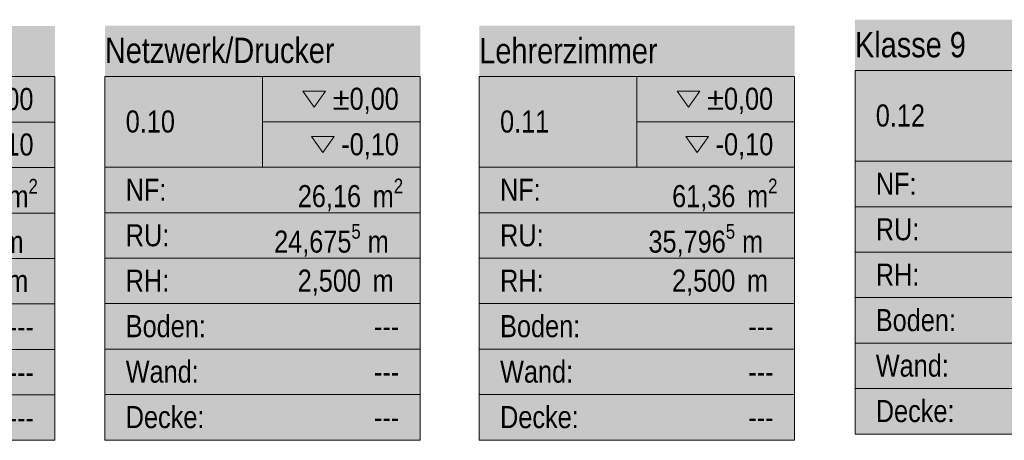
# Model space of a CAD drawing. Header units: metres. Extents: x -89 to 754, y -195 to 69.
# Tile 302 of 327: x 40.77 to 48.57, y 65.7 to 69.03. Entities that reach past the tile are written whole.
import ezdxf
from ezdxf.enums import TextEntityAlignment as Align

# ---------------------------------------------------------------- set-up
doc = ezdxf.new("R2010")
doc.units = ezdxf.units.M
doc.header["$MEASUREMENT"] = 0
doc.layers.add('80 Raum', color=7, linetype='Continuous')
doc.layers.add('Neubau_80 Raum', color=7, linetype='Continuous')
doc.styles.add('ERSTELLTER_STIL_2', font='ARIALN.TTF')
doc.styles.add('ERSTELLTER_STIL_3', font='ARIALN.TTF')

# ---------------------------------------------------------------- blocks, each defined once
blk = doc.blocks.new('Klasse 9_0.12_10_1', base_point=(48.6407, 67.3893))
at = {"layer": '80 Raum', "linetype": 'Continuous', "lineweight": 0, "true_color": 0x2a303f}
blk.add_hatch(color=169, dxfattribs=at).paths.add_polyline_path([(47.3907, 65.7474), (49.8907, 65.7474), (49.8907, 69.0312), (47.3907, 69.0312)])
at = {"layer": '80 Raum', "linetype": 'Continuous', "lineweight": 0, "true_color": 0x000000}
blk.add_hatch(color=18, dxfattribs=at).paths.add_polyline_path([(49.0277, 68.153), (49.1178, 68.0256), (49.2078, 68.153)])
at = {"layer": '80 Raum', "color": 7, "linetype": 'Continuous', "lineweight": 9}
for p, q in [((49.8907, 68.6297), (47.3907, 68.6297)), ((47.3907, 68.6297), (47.3907, 65.7474)), ((47.3907, 68.6297), (49.8907, 68.6297)), ((47.3907, 67.9091), (47.3907, 68.6297)), ((48.6407, 68.6297), (48.6407, 67.9091)), ((49.8907, 65.7474), (49.8907, 68.6297)), ((49.8907, 68.6297), (49.8907, 67.9091)), ((48.6407, 68.2694), (49.8907, 68.2694)), ((49.8907, 67.9091), (47.3907, 67.9091)), ((47.3907, 67.9091), (49.8907, 67.9091)), ((47.3907, 67.5488), (47.3907, 67.9091)), ((49.8907, 67.9091), (49.8907, 67.5488)), ((49.8907, 67.5488), (47.3907, 67.5488)), ((47.3907, 67.5488), (49.8907, 67.5488)), ((47.3907, 67.1885), (47.3907, 67.5488)), ((49.8907, 67.5488), (49.8907, 67.1885)), ((49.8907, 67.1885), (47.3907, 67.1885)), ((47.3907, 67.1885), (49.8907, 67.1885)), ((47.3907, 66.8283), (47.3907, 67.1885)), ((49.8907, 67.1885), (49.8907, 66.8283)), ((49.8907, 66.8283), (47.3907, 66.8283)), ((47.3907, 66.8283), (49.8907, 66.8283)), ((47.3907, 66.468), (47.3907, 66.8283)), ((49.8907, 66.8283), (49.8907, 66.468)), ((49.8907, 66.468), (47.3907, 66.468)), ((47.3907, 66.468), (49.8907, 66.468)), ((47.3907, 66.1077), (47.3907, 66.468)), ((49.8907, 66.468), (49.8907, 66.1077)), ((49.8907, 66.1077), (47.3907, 66.1077)), ((47.3907, 66.1077), (49.8907, 66.1077)), ((47.3907, 65.7474), (47.3907, 66.1077)), ((49.8907, 66.1077), (49.8907, 65.7474)), ((47.3907, 65.7474), (49.8907, 65.7474)), ((49.8907, 65.7474), (47.3907, 65.7474))]:
    blk.add_line(p, q, dxfattribs=at)
at = {"layer": '80 Raum', "color": 7, "linetype": 'Continuous', "lineweight": 13, "flags": 128}
for points in [[(48.9595, 68.5133), (49.0496, 68.3859), (49.1397, 68.5133)], [(49.0277, 68.153), (49.1178, 68.0256), (49.2078, 68.153)]]:
    blk.add_lwpolyline(points, close=True, dxfattribs=at)
at = {"layer": '80 Raum', "color": 7, "lineweight": 9, "char_height": 0.175, "attachment_point": 1, "style": 'ERSTELLTER_STIL_3'}
for s, insert in [('\\A1;{\\pql;\\pt0,0.05;\\fArial Narrow|b0|i0|c0|p0;\\W1.000000;±0,00\\fArial Narrow|b0|i0|c0|p0;\\W1.000000;\\A1{\\H.66x;\\S^  ;}\\fArial Narrow|b0|i0|c0|p0;\\W1.000000;\\fArial Narrow|b0|i0|c0|p0;\\W1.000000;\\A1{\\H.66x;\\S^  ;}}', (49.196, 68.5396)), ('\\A1;{\\pql;\\pt0,0.05;\\fArial Narrow|b0|i0|c0|p0;\\W1.000000;-0,10\\fArial Narrow|b0|i0|c0|p0;\\W1.000000;\\A1{\\H.66x;\\S^  ;}\\fArial Narrow|b0|i0|c0|p0;\\W1.000000;\\fArial Narrow|b0|i0|c0|p0;\\W1.000000;\\A1{\\H.66x;\\S^  ;}}', (49.2642, 68.1794)), ('\\A1;{\\pql;\\pt0,0.05;\\fArial Narrow|b0|i0|c0|p0;\\W1.000000;68,21\\fArial Narrow|b0|i0|c0|p0;\\W1.000000;\\A1{\\H.66x;\\S^  ;}\\fArial Narrow|b0|i0|c0|p0;\\W1.000000; m\\fArial Narrow|b0|i0|c0|p0;\\W1.000000;\\A1{\\H.66x;\\S2^  ;}}', (48.9195, 67.8191)), ('\\A1;{\\pql;\\pt0,0.05;\\fArial Narrow|b0|i0|c0|p0;\\W1.000000;37,404\\fArial Narrow|b0|i0|c0|p0;\\W1.000000;\\A1{\\H.66x;\\S5^  ;}\\fArial Narrow|b0|i0|c0|p0;\\W1.000000; m\\fArial Narrow|b0|i0|c0|p0;\\W1.000000;\\A1{\\H.66x;\\S^  ;}}', (48.7317, 67.4588)), ('\\A1;{\\pql;\\pt0,0.05;\\fArial Narrow|b0|i0|c0|p0;\\W1.000000;2,500\\fArial Narrow|b0|i0|c0|p0;\\W1.000000;\\A1{\\H.66x;\\S^  ;}\\fArial Narrow|b0|i0|c0|p0;\\W1.000000; m\\fArial Narrow|b0|i0|c0|p0;\\W1.000000;\\A1{\\H.66x;\\S^  ;}}', (48.9187, 67.0985))]:
    blk.add_mtext(s, dxfattribs=dict(at, insert=insert))
at = {"layer": '80 Raum', "color": 7, "lineweight": 9}
for tag, height, style, p in [('ROOM_NAME', 0.2, 'ERSTELLTER_STIL_2', (47.3907, 68.9333)), ('DUMMY_850', 0.2, 'ERSTELLTER_STIL_2', (49.726, 68.9952)), ('ROOM_NUMBER', 0.175, 'ERSTELLTER_STIL_3', (47.5554, 68.3595)), ('measuredNetAreaCode', 0.175, 'ERSTELLTER_STIL_3', (47.5554, 67.8183)), ('perimeterCode', 0.175, 'ERSTELLTER_STIL_3', (47.5554, 67.458)), ('ceilingHeightCode', 0.175, 'ERSTELLTER_STIL_3', (47.5554, 67.0977)), ('measuredAreaCode', 0.175, 'ERSTELLTER_STIL_3', (47.5554, 66.7375)), ('DUMMY_851_0', 0.175, 'ERSTELLTER_STIL_3', (49.5236, 66.7356)), ('DUMMY_852', 0.175, 'ERSTELLTER_STIL_3', (47.5554, 66.3772)), ('DUMMY_851_1', 0.175, 'ERSTELLTER_STIL_3', (49.5236, 66.3753)), ('DUMMY_853', 0.175, 'ERSTELLTER_STIL_3', (47.5554, 66.0169)), ('DUMMY_851_2', 0.175, 'ERSTELLTER_STIL_3', (49.5236, 66.015))]:
    blk.add_attdef(tag, text='', height=height, dxfattribs=dict(at, style=style)).set_placement(p, align=Align.TOP_LEFT)
blk = doc.blocks.new('Lehrerzimmer_0.11_11_1', base_point=(45.6622, 67.3416))
at = {"layer": 'Neubau_80 Raum', "linetype": 'Continuous', "lineweight": 0, "true_color": 0x272a1c}
blk.add_hatch(color=250, dxfattribs=at).paths.add_polyline_path([(44.4122, 65.6996), (46.9122, 65.6996), (46.9122, 68.9835), (44.4122, 68.9835)])
at = {"layer": 'Neubau_80 Raum', "linetype": 'Continuous', "lineweight": 0, "true_color": 0x000000}
blk.add_hatch(color=18, dxfattribs=at).paths.add_polyline_path([(46.0492, 68.1052), (46.1393, 67.9779), (46.2294, 68.1052)])
at = {"layer": 'Neubau_80 Raum', "color": 7, "linetype": 'Continuous', "lineweight": 9}
for p, q in [((46.9122, 68.582), (44.4122, 68.582)), ((44.4122, 68.582), (44.4122, 65.6996)), ((44.4122, 68.582), (46.9122, 68.582)), ((44.4122, 67.8614), (44.4122, 68.582)), ((45.6622, 68.582), (45.6622, 67.8614)), ((46.9122, 65.6996), (46.9122, 68.582)), ((46.9122, 68.582), (46.9122, 67.8614)), ((45.6622, 68.2217), (46.9122, 68.2217)), ((46.9122, 67.8614), (44.4122, 67.8614)), ((44.4122, 67.8614), (46.9122, 67.8614)), ((44.4122, 67.5011), (44.4122, 67.8614)), ((46.9122, 67.8614), (46.9122, 67.5011)), ((46.9122, 67.5011), (44.4122, 67.5011)), ((44.4122, 67.5011), (46.9122, 67.5011)), ((44.4122, 67.1408), (44.4122, 67.5011)), ((46.9122, 67.5011), (46.9122, 67.1408)), ((46.9122, 67.1408), (44.4122, 67.1408)), ((44.4122, 67.1408), (46.9122, 67.1408)), ((44.4122, 66.7805), (44.4122, 67.1408)), ((46.9122, 67.1408), (46.9122, 66.7805)), ((46.9122, 66.7805), (44.4122, 66.7805)), ((44.4122, 66.7805), (46.9122, 66.7805)), ((44.4122, 66.4202), (44.4122, 66.7805)), ((46.9122, 66.7805), (46.9122, 66.4202)), ((46.9122, 66.4202), (44.4122, 66.4202)), ((44.4122, 66.4202), (46.9122, 66.4202)), ((44.4122, 66.0599), (44.4122, 66.4202)), ((46.9122, 66.4202), (46.9122, 66.0599)), ((46.9122, 66.0599), (44.4122, 66.0599)), ((44.4122, 66.0599), (46.9122, 66.0599)), ((44.4122, 65.6996), (44.4122, 66.0599)), ((46.9122, 66.0599), (46.9122, 65.6996)), ((44.4122, 65.6996), (46.9122, 65.6996)), ((46.9122, 65.6996), (44.4122, 65.6996))]:
    blk.add_line(p, q, dxfattribs=at)
at = {"layer": 'Neubau_80 Raum', "color": 7, "linetype": 'Continuous', "lineweight": 13, "flags": 128}
for points in [[(45.9811, 68.4655), (46.0711, 68.3382), (46.1612, 68.4655)], [(46.0492, 68.1052), (46.1393, 67.9779), (46.2294, 68.1052)]]:
    blk.add_lwpolyline(points, close=True, dxfattribs=at)
at = {"layer": 'Neubau_80 Raum', "color": 7, "lineweight": 9, "char_height": 0.175, "attachment_point": 1, "style": 'ERSTELLTER_STIL_3'}
for s, insert in [('\\A1;{\\pql;\\pt0,0.05;\\fArial Narrow|b0|i0|c0|p0;\\W1.000000;±0,00\\fArial Narrow|b0|i0|c0|p0;\\W1.000000;\\A1{\\H.66x;\\S^  ;}\\fArial Narrow|b0|i0|c0|p0;\\W1.000000;\\fArial Narrow|b0|i0|c0|p0;\\W1.000000;\\A1{\\H.66x;\\S^  ;}}', (46.2175, 68.4919)), ('\\A1;{\\pql;\\pt0,0.05;\\fArial Narrow|b0|i0|c0|p0;\\W1.000000;-0,10\\fArial Narrow|b0|i0|c0|p0;\\W1.000000;\\A1{\\H.66x;\\S^  ;}\\fArial Narrow|b0|i0|c0|p0;\\W1.000000;\\fArial Narrow|b0|i0|c0|p0;\\W1.000000;\\A1{\\H.66x;\\S^  ;}}', (46.2857, 68.1316)), ('\\A1;{\\pql;\\pt0,0.05;\\fArial Narrow|b0|i0|c0|p0;\\W1.000000;61,36\\fArial Narrow|b0|i0|c0|p0;\\W1.000000;\\A1{\\H.66x;\\S^  ;}\\fArial Narrow|b0|i0|c0|p0;\\W1.000000; m\\fArial Narrow|b0|i0|c0|p0;\\W1.000000;\\A1{\\H.66x;\\S2^  ;}}', (45.941, 67.7713)), ('\\A1;{\\pql;\\pt0,0.05;\\fArial Narrow|b0|i0|c0|p0;\\W1.000000;35,796\\fArial Narrow|b0|i0|c0|p0;\\W1.000000;\\A1{\\H.66x;\\S5^  ;}\\fArial Narrow|b0|i0|c0|p0;\\W1.000000; m\\fArial Narrow|b0|i0|c0|p0;\\W1.000000;\\A1{\\H.66x;\\S^  ;}}', (45.7532, 67.411)), ('\\A1;{\\pql;\\pt0,0.05;\\fArial Narrow|b0|i0|c0|p0;\\W1.000000;2,500\\fArial Narrow|b0|i0|c0|p0;\\W1.000000;\\A1{\\H.66x;\\S^  ;}\\fArial Narrow|b0|i0|c0|p0;\\W1.000000; m\\fArial Narrow|b0|i0|c0|p0;\\W1.000000;\\A1{\\H.66x;\\S^  ;}}', (45.9403, 67.0507))]:
    blk.add_mtext(s, dxfattribs=dict(at, insert=insert))
at = {"layer": 'Neubau_80 Raum', "color": 7, "lineweight": 9}
for tag, height, style, p in [('DUMMY_850', 0.2, 'ERSTELLTER_STIL_2', (46.7475, 68.9474)), ('ROOM_NAME', 0.2, 'ERSTELLTER_STIL_2', (44.4122, 68.8848)), ('ROOM_NUMBER', 0.175, 'ERSTELLTER_STIL_3', (44.5769, 68.3118)), ('measuredNetAreaCode', 0.175, 'ERSTELLTER_STIL_3', (44.5769, 67.7706)), ('perimeterCode', 0.175, 'ERSTELLTER_STIL_3', (44.5769, 67.4103)), ('ceilingHeightCode', 0.175, 'ERSTELLTER_STIL_3', (44.5769, 67.05)), ('measuredAreaCode', 0.175, 'ERSTELLTER_STIL_3', (44.5769, 66.6897)), ('DUMMY_851_0', 0.175, 'ERSTELLTER_STIL_3', (46.5452, 66.6879)), ('DUMMY_852', 0.175, 'ERSTELLTER_STIL_3', (44.5769, 66.3294)), ('DUMMY_851_1', 0.175, 'ERSTELLTER_STIL_3', (46.5452, 66.3276)), ('DUMMY_853', 0.175, 'ERSTELLTER_STIL_3', (44.5769, 65.9691)), ('DUMMY_851_2', 0.175, 'ERSTELLTER_STIL_3', (46.5452, 65.9673))]:
    blk.add_attdef(tag, text='', height=height, dxfattribs=dict(at, style=style)).set_placement(p, align=Align.TOP_LEFT)
blk = doc.blocks.new('Netzwerk_Drucker_0.10_12_1', base_point=(42.6944, 67.3416))
at = {"layer": 'Neubau_80 Raum', "linetype": 'Continuous', "lineweight": 0, "true_color": 0x272a1c}
blk.add_hatch(color=250, dxfattribs=at).paths.add_polyline_path([(41.4444, 65.6996), (43.9444, 65.6996), (43.9444, 68.9835), (41.4444, 68.9835)])
at = {"layer": 'Neubau_80 Raum', "linetype": 'Continuous', "lineweight": 0, "true_color": 0x000000}
blk.add_hatch(color=18, dxfattribs=at).paths.add_polyline_path([(43.0814, 68.1052), (43.1714, 67.9779), (43.2615, 68.1052)])
at = {"layer": 'Neubau_80 Raum', "color": 7, "linetype": 'Continuous', "lineweight": 9}
for p, q in [((43.9444, 68.582), (41.4444, 68.582)), ((41.4444, 68.582), (41.4444, 65.6996)), ((41.4444, 68.582), (43.9444, 68.582)), ((41.4444, 67.8614), (41.4444, 68.582)), ((42.6944, 68.582), (42.6944, 67.8614)), ((43.9444, 65.6996), (43.9444, 68.582)), ((43.9444, 68.582), (43.9444, 67.8614)), ((42.6944, 68.2217), (43.9444, 68.2217)), ((43.9444, 67.8614), (41.4444, 67.8614)), ((41.4444, 67.8614), (43.9444, 67.8614)), ((41.4444, 67.5011), (41.4444, 67.8614)), ((43.9444, 67.8614), (43.9444, 67.5011)), ((43.9444, 67.5011), (41.4444, 67.5011)), ((41.4444, 67.5011), (43.9444, 67.5011)), ((41.4444, 67.1408), (41.4444, 67.5011)), ((43.9444, 67.5011), (43.9444, 67.1408)), ((43.9444, 67.1408), (41.4444, 67.1408)), ((41.4444, 67.1408), (43.9444, 67.1408)), ((41.4444, 66.7805), (41.4444, 67.1408)), ((43.9444, 67.1408), (43.9444, 66.7805)), ((43.9444, 66.7805), (41.4444, 66.7805)), ((41.4444, 66.7805), (43.9444, 66.7805)), ((41.4444, 66.4202), (41.4444, 66.7805)), ((43.9444, 66.7805), (43.9444, 66.4202)), ((43.9444, 66.4202), (41.4444, 66.4202)), ((41.4444, 66.4202), (43.9444, 66.4202)), ((41.4444, 66.0599), (41.4444, 66.4202)), ((43.9444, 66.4202), (43.9444, 66.0599)), ((43.9444, 66.0599), (41.4444, 66.0599)), ((41.4444, 66.0599), (43.9444, 66.0599)), ((41.4444, 65.6996), (41.4444, 66.0599)), ((43.9444, 66.0599), (43.9444, 65.6996)), ((41.4444, 65.6996), (43.9444, 65.6996)), ((43.9444, 65.6996), (41.4444, 65.6996))]:
    blk.add_line(p, q, dxfattribs=at)
at = {"layer": 'Neubau_80 Raum', "color": 7, "linetype": 'Continuous', "lineweight": 13, "flags": 128}
for points in [[(43.0132, 68.4655), (43.1033, 68.3382), (43.1934, 68.4655)], [(43.0814, 68.1052), (43.1714, 67.9779), (43.2615, 68.1052)]]:
    blk.add_lwpolyline(points, close=True, dxfattribs=at)
at = {"layer": 'Neubau_80 Raum', "color": 7, "lineweight": 9, "char_height": 0.175, "attachment_point": 1, "style": 'ERSTELLTER_STIL_3'}
for s, insert in [('\\A1;{\\pql;\\pt0,0.05;\\fArial Narrow|b0|i0|c0|p0;\\W1.000000;±0,00\\fArial Narrow|b0|i0|c0|p0;\\W1.000000;\\A1{\\H.66x;\\S^  ;}\\fArial Narrow|b0|i0|c0|p0;\\W1.000000;\\fArial Narrow|b0|i0|c0|p0;\\W1.000000;\\A1{\\H.66x;\\S^  ;}}', (43.2497, 68.4919)), ('\\A1;{\\pql;\\pt0,0.05;\\fArial Narrow|b0|i0|c0|p0;\\W1.000000;-0,10\\fArial Narrow|b0|i0|c0|p0;\\W1.000000;\\A1{\\H.66x;\\S^  ;}\\fArial Narrow|b0|i0|c0|p0;\\W1.000000;\\fArial Narrow|b0|i0|c0|p0;\\W1.000000;\\A1{\\H.66x;\\S^  ;}}', (43.3179, 68.1316)), ('\\A1;{\\pql;\\pt0,0.05;\\fArial Narrow|b0|i0|c0|p0;\\W1.000000;26,16\\fArial Narrow|b0|i0|c0|p0;\\W1.000000;\\A1{\\H.66x;\\S^  ;}\\fArial Narrow|b0|i0|c0|p0;\\W1.000000; m\\fArial Narrow|b0|i0|c0|p0;\\W1.000000;\\A1{\\H.66x;\\S2^  ;}}', (42.9732, 67.7713)), ('\\A1;{\\pql;\\pt0,0.05;\\fArial Narrow|b0|i0|c0|p0;\\W1.000000;24,675\\fArial Narrow|b0|i0|c0|p0;\\W1.000000;\\A1{\\H.66x;\\S5^  ;}\\fArial Narrow|b0|i0|c0|p0;\\W1.000000; m\\fArial Narrow|b0|i0|c0|p0;\\W1.000000;\\A1{\\H.66x;\\S^  ;}}', (42.7854, 67.411)), ('\\A1;{\\pql;\\pt0,0.05;\\fArial Narrow|b0|i0|c0|p0;\\W1.000000;2,500\\fArial Narrow|b0|i0|c0|p0;\\W1.000000;\\A1{\\H.66x;\\S^  ;}\\fArial Narrow|b0|i0|c0|p0;\\W1.000000; m\\fArial Narrow|b0|i0|c0|p0;\\W1.000000;\\A1{\\H.66x;\\S^  ;}}', (42.9724, 67.0507))]:
    blk.add_mtext(s, dxfattribs=dict(at, insert=insert))
at = {"layer": 'Neubau_80 Raum', "color": 7, "lineweight": 9}
for tag, height, style, p in [('DUMMY_850', 0.2, 'ERSTELLTER_STIL_2', (43.7796, 68.9474)), ('ROOM_NAME', 0.2, 'ERSTELLTER_STIL_2', (41.4444, 68.8883)), ('ROOM_NUMBER', 0.175, 'ERSTELLTER_STIL_3', (41.6091, 68.3118)), ('measuredNetAreaCode', 0.175, 'ERSTELLTER_STIL_3', (41.6091, 67.7706)), ('perimeterCode', 0.175, 'ERSTELLTER_STIL_3', (41.6091, 67.4103)), ('ceilingHeightCode', 0.175, 'ERSTELLTER_STIL_3', (41.6091, 67.05)), ('measuredAreaCode', 0.175, 'ERSTELLTER_STIL_3', (41.6091, 66.6897)), ('DUMMY_851_0', 0.175, 'ERSTELLTER_STIL_3', (43.5773, 66.6879)), ('DUMMY_852', 0.175, 'ERSTELLTER_STIL_3', (41.6091, 66.3294)), ('DUMMY_851_1', 0.175, 'ERSTELLTER_STIL_3', (43.5773, 66.3276)), ('DUMMY_853', 0.175, 'ERSTELLTER_STIL_3', (41.6091, 65.9691)), ('DUMMY_851_2', 0.175, 'ERSTELLTER_STIL_3', (43.5773, 65.9673))]:
    blk.add_attdef(tag, text='', height=height, dxfattribs=dict(at, style=style)).set_placement(p, align=Align.TOP_LEFT)
blk = doc.blocks.new('Vorraum D._0.09_14_1', base_point=(39.9521, 67.3394))
at = {"layer": '80 Raum', "linetype": 'Continuous', "lineweight": 0, "true_color": 0x2a303f}
blk.add_hatch(color=169, dxfattribs=at).paths.add_polyline_path([(38.8563, 65.6974), (41.048, 65.6974), (41.048, 68.9813), (38.8563, 68.9813)])
at = {"layer": '80 Raum', "linetype": 'Continuous', "lineweight": 0, "true_color": 0x000000}
blk.add_hatch(color=18, dxfattribs=at).paths.add_polyline_path([(40.185, 68.103), (40.2751, 67.9757), (40.3651, 68.103)])
at = {"layer": '80 Raum', "color": 7, "linetype": 'Continuous', "lineweight": 9}
for p, q in [((41.048, 68.5798), (38.8563, 68.5798)), ((38.8563, 68.5798), (38.8563, 65.6974)), ((38.8563, 68.5798), (41.048, 68.5798)), ((38.8563, 67.8592), (38.8563, 68.5798)), ((39.9521, 68.5798), (39.9521, 67.8592)), ((41.048, 65.6974), (41.048, 68.5798)), ((41.048, 68.5798), (41.048, 67.8592)), ((39.9521, 68.2195), (41.048, 68.2195)), ((41.048, 67.8592), (38.8563, 67.8592)), ((38.8563, 67.8592), (41.048, 67.8592)), ((38.8563, 67.4989), (38.8563, 67.8592)), ((41.048, 67.8592), (41.048, 67.4989)), ((41.048, 67.4989), (38.8563, 67.4989)), ((38.8563, 67.4989), (41.048, 67.4989)), ((38.8563, 67.1386), (38.8563, 67.4989)), ((41.048, 67.4989), (41.048, 67.1386)), ((41.048, 67.1386), (38.8563, 67.1386)), ((38.8563, 67.1386), (41.048, 67.1386)), ((38.8563, 66.7783), (38.8563, 67.1386)), ((41.048, 67.1386), (41.048, 66.7783)), ((41.048, 66.7783), (38.8563, 66.7783)), ((38.8563, 66.7783), (41.048, 66.7783)), ((38.8563, 66.418), (38.8563, 66.7783)), ((41.048, 66.7783), (41.048, 66.418)), ((41.048, 66.418), (38.8563, 66.418)), ((38.8563, 66.418), (41.048, 66.418)), ((38.8563, 66.0577), (38.8563, 66.418)), ((41.048, 66.418), (41.048, 66.0577)), ((41.048, 66.0577), (38.8563, 66.0577)), ((38.8563, 66.0577), (41.048, 66.0577)), ((38.8563, 65.6974), (38.8563, 66.0577)), ((41.048, 66.0577), (41.048, 65.6974)), ((38.8563, 65.6974), (41.048, 65.6974)), ((41.048, 65.6974), (38.8563, 65.6974))]:
    blk.add_line(p, q, dxfattribs=at)
at = {"layer": '80 Raum', "color": 7, "linetype": 'Continuous', "lineweight": 13, "flags": 128}
for points in [[(40.1168, 68.4633), (40.2069, 68.336), (40.297, 68.4633)], [(40.185, 68.103), (40.2751, 67.9757), (40.3651, 68.103)]]:
    blk.add_lwpolyline(points, close=True, dxfattribs=at)
at = {"layer": '80 Raum', "color": 7, "lineweight": 9, "char_height": 0.175, "attachment_point": 1, "style": 'ERSTELLTER_STIL_3'}
for s, insert in [('\\A1;{\\pql;\\pt0,0.05;\\fArial Narrow|b0|i0|c0|p0;\\W1.000000;±0,00\\fArial Narrow|b0|i0|c0|p0;\\W1.000000;\\A1{\\H.66x;\\S^  ;}\\fArial Narrow|b0|i0|c0|p0;\\W1.000000;\\fArial Narrow|b0|i0|c0|p0;\\W1.000000;\\A1{\\H.66x;\\S^  ;}}', (40.3533, 68.4897)), ('\\A1;{\\pql;\\pt0,0.05;\\fArial Narrow|b0|i0|c0|p0;\\W1.000000;-0,10\\fArial Narrow|b0|i0|c0|p0;\\W1.000000;\\A1{\\H.66x;\\S^  ;}\\fArial Narrow|b0|i0|c0|p0;\\W1.000000;\\fArial Narrow|b0|i0|c0|p0;\\W1.000000;\\A1{\\H.66x;\\S^  ;}}', (40.4215, 68.1294)), ('\\A1;{\\pql;\\pt0,0.05;\\fArial Narrow|b0|i0|c0|p0;\\W1.000000;4,16\\fArial Narrow|b0|i0|c0|p0;\\W1.000000;\\A1{\\H.66x;\\S^  ;}\\fArial Narrow|b0|i0|c0|p0;\\W1.000000; m\\fArial Narrow|b0|i0|c0|p0;\\W1.000000;\\A1{\\H.66x;\\S2^  ;}}', (40.1894, 67.7691)), ('\\A1;{\\pql;\\pt0,0.05;\\fArial Narrow|b0|i0|c0|p0;\\W1.000000;8,157\\fArial Narrow|b0|i0|c0|p0;\\W1.000000;\\A1{\\H.66x;\\S5^  ;}\\fArial Narrow|b0|i0|c0|p0;\\W1.000000; m\\fArial Narrow|b0|i0|c0|p0;\\W1.000000;\\A1{\\H.66x;\\S^  ;}}', (40.0017, 67.4088)), ('\\A1;{\\pql;\\pt0,0.05;\\fArial Narrow|b0|i0|c0|p0;\\W1.000000;2,500\\fArial Narrow|b0|i0|c0|p0;\\W1.000000;\\A1{\\H.66x;\\S^  ;}\\fArial Narrow|b0|i0|c0|p0;\\W1.000000; m\\fArial Narrow|b0|i0|c0|p0;\\W1.000000;\\A1{\\H.66x;\\S^  ;}}', (40.076, 67.0485))]:
    blk.add_mtext(s, dxfattribs=dict(at, insert=insert))
at = {"layer": '80 Raum', "color": 7, "lineweight": 9}
for tag, height, style, p in [('DUMMY_850', 0.2, 'ERSTELLTER_STIL_2', (40.8833, 68.9452)), ('ROOM_NAME', 0.2, 'ERSTELLTER_STIL_2', (38.8563, 68.8826)), ('ROOM_NUMBER', 0.175, 'ERSTELLTER_STIL_3', (39.021, 68.3096)), ('measuredNetAreaCode', 0.175, 'ERSTELLTER_STIL_3', (39.021, 67.7684)), ('perimeterCode', 0.175, 'ERSTELLTER_STIL_3', (39.021, 67.4081)), ('ceilingHeightCode', 0.175, 'ERSTELLTER_STIL_3', (39.021, 67.0478)), ('measuredAreaCode', 0.175, 'ERSTELLTER_STIL_3', (39.021, 66.6875)), ('DUMMY_851_0', 0.175, 'ERSTELLTER_STIL_3', (40.681, 66.6857)), ('DUMMY_852', 0.175, 'ERSTELLTER_STIL_3', (39.021, 66.3272)), ('DUMMY_851_1', 0.175, 'ERSTELLTER_STIL_3', (40.681, 66.3254)), ('DUMMY_853', 0.175, 'ERSTELLTER_STIL_3', (39.021, 65.9669)), ('DUMMY_851_2', 0.175, 'ERSTELLTER_STIL_3', (40.681, 65.9651))]:
    blk.add_attdef(tag, text='', height=height, dxfattribs=dict(at, style=style)).set_placement(p, align=Align.TOP_LEFT)

msp = doc.modelspace()

# ---------------------------------------------------------------- block references
at = {"layer": '80 Raum', "color": 7, "linetype": 'Continuous', "lineweight": 13}
ref = msp.add_blockref('Klasse 9_0.12_10_1', (48.6407, 67.3893), dxfattribs=at)
ref.add_attrib('ROOM_NAME', 'Klasse 9', dxfattribs={"color": 7, "lineweight": 9, "height": 0.2, "style": 'ERSTELLTER_STIL_2'}).set_placement((47.3907, 68.9333), align=Align.TOP_LEFT)
ref.add_attrib('ROOM_NUMBER', '0.12', dxfattribs={"color": 7, "lineweight": 9, "height": 0.175, "style": 'ERSTELLTER_STIL_3'}).set_placement((47.5554, 68.3595), align=Align.TOP_LEFT)
ref.add_attrib('measuredAreaCode', 'Boden: ', dxfattribs={"color": 7, "lineweight": 9, "height": 0.175, "style": 'ERSTELLTER_STIL_3'}).set_placement((47.5554, 66.7375), align=Align.TOP_LEFT)
ref.add_attrib('measuredNetAreaCode', 'NF: ', dxfattribs={"color": 7, "lineweight": 9, "height": 0.175, "style": 'ERSTELLTER_STIL_3'}).set_placement((47.5554, 67.8183), align=Align.TOP_LEFT)
ref.add_attrib('perimeterCode', 'RU: ', dxfattribs={"color": 7, "lineweight": 9, "height": 0.175, "style": 'ERSTELLTER_STIL_3'}).set_placement((47.5554, 67.458), align=Align.TOP_LEFT)
ref.add_attrib('ceilingHeightCode', 'RH: ', dxfattribs={"color": 7, "lineweight": 9, "height": 0.175, "style": 'ERSTELLTER_STIL_3'}).set_placement((47.5554, 67.0977), align=Align.TOP_LEFT)
ref.add_attrib('DUMMY_851', '---', dxfattribs={"color": 7, "lineweight": 9, "height": 0.175, "style": 'ERSTELLTER_STIL_3'}).set_placement((49.5236, 66.7356), align=Align.TOP_LEFT)
ref.add_attrib('DUMMY_851_1', '---', dxfattribs={"color": 7, "lineweight": 9, "height": 0.175, "style": 'ERSTELLTER_STIL_3'}).set_placement((49.5236, 66.3753), align=Align.TOP_LEFT)
ref.add_attrib('DUMMY_851_2', '---', dxfattribs={"color": 7, "lineweight": 9, "height": 0.175, "style": 'ERSTELLTER_STIL_3'}).set_placement((49.5236, 66.015), align=Align.TOP_LEFT)
ref.add_attrib('DUMMY_852', 'Wand: ', dxfattribs={"color": 7, "lineweight": 9, "height": 0.175, "style": 'ERSTELLTER_STIL_3'}).set_placement((47.5554, 66.3772), align=Align.TOP_LEFT)
ref.add_attrib('DUMMY_853', 'Decke: ', dxfattribs={"color": 7, "lineweight": 9, "height": 0.175, "style": 'ERSTELLTER_STIL_3'}).set_placement((47.5554, 66.0169), align=Align.TOP_LEFT)
ref = msp.add_blockref('Vorraum D._0.09_14_1', (39.9521, 67.3394), dxfattribs=at)
ref.add_attrib('ROOM_NAME', 'Vorraum D.', dxfattribs={"color": 7, "lineweight": 9, "height": 0.2, "style": 'ERSTELLTER_STIL_2'}).set_placement((38.8563, 68.8826), align=Align.TOP_LEFT)
ref.add_attrib('ROOM_NUMBER', '0.09', dxfattribs={"color": 7, "lineweight": 9, "height": 0.175, "style": 'ERSTELLTER_STIL_3'}).set_placement((39.021, 68.3096), align=Align.TOP_LEFT)
ref.add_attrib('measuredAreaCode', 'Boden: ', dxfattribs={"color": 7, "lineweight": 9, "height": 0.175, "style": 'ERSTELLTER_STIL_3'}).set_placement((39.021, 66.6875), align=Align.TOP_LEFT)
ref.add_attrib('measuredNetAreaCode', 'NF: ', dxfattribs={"color": 7, "lineweight": 9, "height": 0.175, "style": 'ERSTELLTER_STIL_3'}).set_placement((39.021, 67.7684), align=Align.TOP_LEFT)
ref.add_attrib('perimeterCode', 'RU: ', dxfattribs={"color": 7, "lineweight": 9, "height": 0.175, "style": 'ERSTELLTER_STIL_3'}).set_placement((39.021, 67.4081), align=Align.TOP_LEFT)
ref.add_attrib('ceilingHeightCode', 'RH: ', dxfattribs={"color": 7, "lineweight": 9, "height": 0.175, "style": 'ERSTELLTER_STIL_3'}).set_placement((39.021, 67.0478), align=Align.TOP_LEFT)
ref.add_attrib('DUMMY_851', '---', dxfattribs={"color": 7, "lineweight": 9, "height": 0.175, "style": 'ERSTELLTER_STIL_3'}).set_placement((40.681, 66.6857), align=Align.TOP_LEFT)
ref.add_attrib('DUMMY_851_1', '---', dxfattribs={"color": 7, "lineweight": 9, "height": 0.175, "style": 'ERSTELLTER_STIL_3'}).set_placement((40.681, 66.3254), align=Align.TOP_LEFT)
ref.add_attrib('DUMMY_851_2', '---', dxfattribs={"color": 7, "lineweight": 9, "height": 0.175, "style": 'ERSTELLTER_STIL_3'}).set_placement((40.681, 65.9651), align=Align.TOP_LEFT)
ref.add_attrib('DUMMY_852', 'Wand: ', dxfattribs={"color": 7, "lineweight": 9, "height": 0.175, "style": 'ERSTELLTER_STIL_3'}).set_placement((39.021, 66.3272), align=Align.TOP_LEFT)
ref.add_attrib('DUMMY_853', 'Decke: ', dxfattribs={"color": 7, "lineweight": 9, "height": 0.175, "style": 'ERSTELLTER_STIL_3'}).set_placement((39.021, 65.9669), align=Align.TOP_LEFT)
at = {"layer": 'Neubau_80 Raum', "color": 7, "linetype": 'Continuous', "lineweight": 13}
ref = msp.add_blockref('Netzwerk_Drucker_0.10_12_1', (42.6944, 67.3416), dxfattribs=at)
ref.add_attrib('ROOM_NAME', 'Netzwerk/Drucker', dxfattribs={"color": 7, "lineweight": 9, "height": 0.2, "style": 'ERSTELLTER_STIL_2'}).set_placement((41.4444, 68.8883), align=Align.TOP_LEFT)
ref.add_attrib('ROOM_NUMBER', '0.10', dxfattribs={"color": 7, "lineweight": 9, "height": 0.175, "style": 'ERSTELLTER_STIL_3'}).set_placement((41.6091, 68.3118), align=Align.TOP_LEFT)
ref.add_attrib('measuredAreaCode', 'Boden: ', dxfattribs={"color": 7, "lineweight": 9, "height": 0.175, "style": 'ERSTELLTER_STIL_3'}).set_placement((41.6091, 66.6897), align=Align.TOP_LEFT)
ref.add_attrib('measuredNetAreaCode', 'NF: ', dxfattribs={"color": 7, "lineweight": 9, "height": 0.175, "style": 'ERSTELLTER_STIL_3'}).set_placement((41.6091, 67.7706), align=Align.TOP_LEFT)
ref.add_attrib('perimeterCode', 'RU: ', dxfattribs={"color": 7, "lineweight": 9, "height": 0.175, "style": 'ERSTELLTER_STIL_3'}).set_placement((41.6091, 67.4103), align=Align.TOP_LEFT)
ref.add_attrib('ceilingHeightCode', 'RH: ', dxfattribs={"color": 7, "lineweight": 9, "height": 0.175, "style": 'ERSTELLTER_STIL_3'}).set_placement((41.6091, 67.05), align=Align.TOP_LEFT)
ref.add_attrib('DUMMY_851', '---', dxfattribs={"color": 7, "lineweight": 9, "height": 0.175, "style": 'ERSTELLTER_STIL_3'}).set_placement((43.5773, 66.6879), align=Align.TOP_LEFT)
ref.add_attrib('DUMMY_851_1', '---', dxfattribs={"color": 7, "lineweight": 9, "height": 0.175, "style": 'ERSTELLTER_STIL_3'}).set_placement((43.5773, 66.3276), align=Align.TOP_LEFT)
ref.add_attrib('DUMMY_851_2', '---', dxfattribs={"color": 7, "lineweight": 9, "height": 0.175, "style": 'ERSTELLTER_STIL_3'}).set_placement((43.5773, 65.9673), align=Align.TOP_LEFT)
ref.add_attrib('DUMMY_852', 'Wand: ', dxfattribs={"color": 7, "lineweight": 9, "height": 0.175, "style": 'ERSTELLTER_STIL_3'}).set_placement((41.6091, 66.3294), align=Align.TOP_LEFT)
ref.add_attrib('DUMMY_853', 'Decke: ', dxfattribs={"color": 7, "lineweight": 9, "height": 0.175, "style": 'ERSTELLTER_STIL_3'}).set_placement((41.6091, 65.9691), align=Align.TOP_LEFT)
ref = msp.add_blockref('Lehrerzimmer_0.11_11_1', (45.6622, 67.3416), dxfattribs=at)
ref.add_attrib('ROOM_NAME', 'Lehrerzimmer', dxfattribs={"color": 7, "lineweight": 9, "height": 0.2, "style": 'ERSTELLTER_STIL_2'}).set_placement((44.4122, 68.8848), align=Align.TOP_LEFT)
ref.add_attrib('ROOM_NUMBER', '0.11', dxfattribs={"color": 7, "lineweight": 9, "height": 0.175, "style": 'ERSTELLTER_STIL_3'}).set_placement((44.5769, 68.3118), align=Align.TOP_LEFT)
ref.add_attrib('measuredAreaCode', 'Boden: ', dxfattribs={"color": 7, "lineweight": 9, "height": 0.175, "style": 'ERSTELLTER_STIL_3'}).set_placement((44.5769, 66.6897), align=Align.TOP_LEFT)
ref.add_attrib('measuredNetAreaCode', 'NF: ', dxfattribs={"color": 7, "lineweight": 9, "height": 0.175, "style": 'ERSTELLTER_STIL_3'}).set_placement((44.5769, 67.7706), align=Align.TOP_LEFT)
ref.add_attrib('perimeterCode', 'RU: ', dxfattribs={"color": 7, "lineweight": 9, "height": 0.175, "style": 'ERSTELLTER_STIL_3'}).set_placement((44.5769, 67.4103), align=Align.TOP_LEFT)
ref.add_attrib('ceilingHeightCode', 'RH: ', dxfattribs={"color": 7, "lineweight": 9, "height": 0.175, "style": 'ERSTELLTER_STIL_3'}).set_placement((44.5769, 67.05), align=Align.TOP_LEFT)
ref.add_attrib('DUMMY_851', '---', dxfattribs={"color": 7, "lineweight": 9, "height": 0.175, "style": 'ERSTELLTER_STIL_3'}).set_placement((46.5452, 66.6879), align=Align.TOP_LEFT)
ref.add_attrib('DUMMY_851_1', '---', dxfattribs={"color": 7, "lineweight": 9, "height": 0.175, "style": 'ERSTELLTER_STIL_3'}).set_placement((46.5452, 66.3276), align=Align.TOP_LEFT)
ref.add_attrib('DUMMY_851_2', '---', dxfattribs={"color": 7, "lineweight": 9, "height": 0.175, "style": 'ERSTELLTER_STIL_3'}).set_placement((46.5452, 65.9673), align=Align.TOP_LEFT)
ref.add_attrib('DUMMY_852', 'Wand: ', dxfattribs={"color": 7, "lineweight": 9, "height": 0.175, "style": 'ERSTELLTER_STIL_3'}).set_placement((44.5769, 66.3294), align=Align.TOP_LEFT)
ref.add_attrib('DUMMY_853', 'Decke: ', dxfattribs={"color": 7, "lineweight": 9, "height": 0.175, "style": 'ERSTELLTER_STIL_3'}).set_placement((44.5769, 65.9691), align=Align.TOP_LEFT)

doc.saveas('drawing.dxf')
